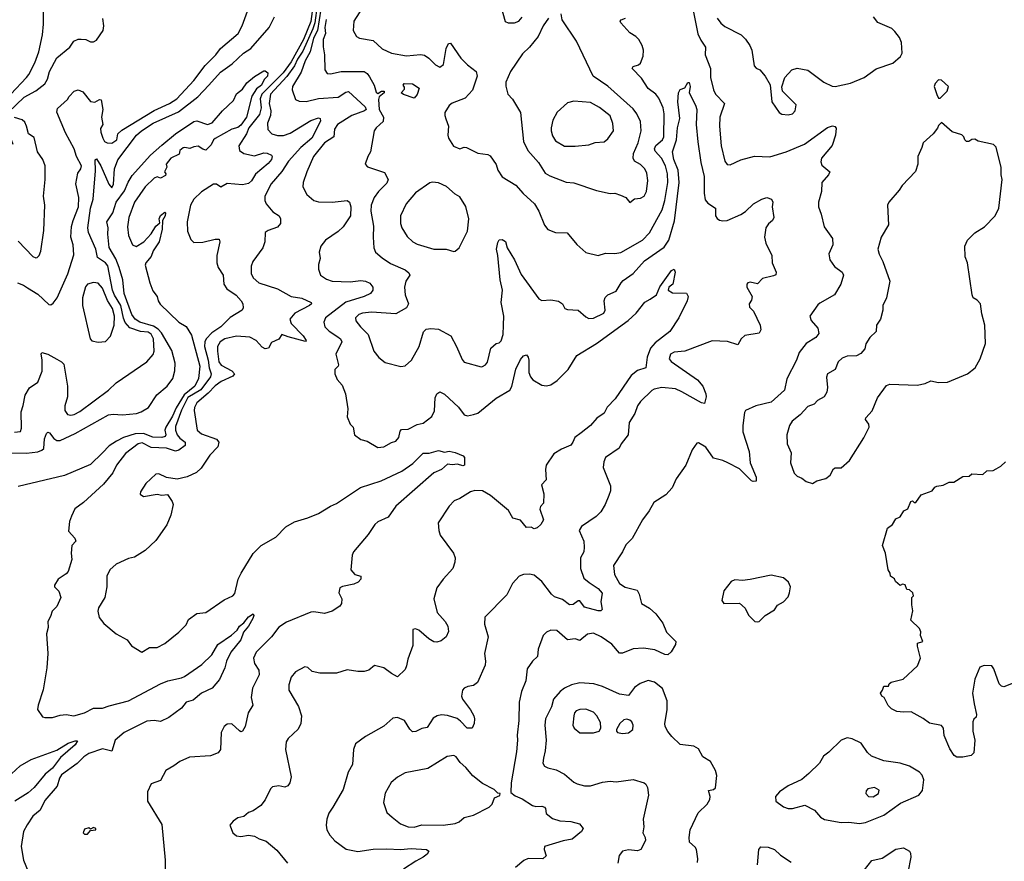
# Model space of a CAD drawing. Extents: x 1921360 to 2014538, y 768294 to 907744.
# Tile 281 of 412: x 1996650 to 2003128, y 842988 to 848525. Entities that reach past the tile are written whole.
import ezdxf

# ---------------------------------------------------------------- set-up
doc = ezdxf.new("R2010")
doc.units = 0

msp = doc.modelspace()

# ---------------------------------------------------------------- linework, layer by layer
at = {"layer": '0CON10XD'}
for points in [[(1996606.2, 847703.8), (1996585.3, 847765), (1996553.4, 847803.4), (1996475, 847853), (1996415, 847867.6), (1996365, 847920), (1996319.1, 847945), (1996311.5, 847955), (1996320, 847965), (1996348, 847975), (1996445, 847974.3), (1996525, 847991.9), (1996555, 848006.5), (1996591.2, 848035), (1996694.5, 848145), (1996710.5, 848165), (1996748.5, 848241.5), (1996775, 848313.3), (1996798.9, 848425), (1996806.8, 848496.8), (1996804.2, 848695)], [(1998621.5, 848735), (1998591, 848505), (1998579.1, 848465), (1998512.1, 848317.9), (1998476.6, 848265), (1998457.8, 848222.2), (1998407.4, 848152.6), (1998300.4, 848035), (1998290.6, 847975), (1998301.1, 847925), (1998300, 847895), (1998280.4, 847845), (1998283.1, 847803.1), (1998309.2, 847775), (1998345, 847764.6), (1998385, 847764.6), (1998429.7, 847779.7), (1998565, 847862.6), (1998615, 847880), (1998625.6, 847875.6), (1998628.2, 847858.2), (1998571.4, 847745), (1998499.7, 847685), (1998417.2, 847595), (1998374, 847526), (1998303.1, 847445), (1998263.3, 847365), (1998262.2, 847335), (1998270.6, 847315), (1998315, 847260.8), (1998355.8, 847235), (1998365.5, 847215), (1998365.4, 847185), (1998345, 847160), (1998285, 847139.4), (1998263.8, 847125), (1998262.5, 847065), (1998249.4, 847025), (1998183.1, 846935), (1998173.2, 846903.2), (1998173.4, 846856.6), (1998185, 846826.2), (1998223.3, 846795), (1998346.2, 846755), (1998435, 846703.6), (1998505, 846693.8), (1998566.7, 846665), (1998568.8, 846655), (1998556, 846645), (1998460, 846595), (1998426.9, 846555), (1998436.2, 846526.2), (1998513.8, 846445), (1998534, 846415), (1998530.7, 846409.3), (1998415, 846438.2), (1998375, 846454.2), (1998355, 846424), (1998307.3, 846402.7), (1998285.9, 846364.1), (1998265, 846360), (1998245, 846372), (1998205, 846414.4), (1998164.3, 846435.7), (1998075, 846442.5), (1997998.9, 846425), (1997968.5, 846405), (1997951.6, 846375), (1997950, 846345), (1997960, 846275), (1997975, 846251.8), (1998046, 846216), (1998064, 846195), (1998050.9, 846179.1), (1997975, 846145.2), (1997935, 846117), (1997890.7, 846069.3), (1997815.9, 846004.1), (1997799.4, 845975), (1997796.6, 845955), (1997818.1, 845825), (1997845, 845800.9), (1997943.8, 845765), (1997960, 845745), (1997954, 845715), (1997899.8, 845660.2), (1997844.6, 845575.4), (1997812.8, 845547.2), (1997752.4, 845517.6), (1997685, 845502.9), (1997615, 845514.2), (1997565, 845537.5), (1997545, 845535.8), (1997480, 845475), (1997445, 845420), (1997443, 845403), (1997465, 845387.5), (1997555, 845403.3), (1997585, 845396.7), (1997621.7, 845401.7), (1997652.5, 845355), (1997658.8, 845335), (1997643.8, 845265), (1997618.3, 845201.7), (1997545, 845098.8), (1997475, 845032.5), (1997405, 844990), (1997365, 844980), (1997285, 844943.1), (1997243.1, 844905), (1997223.6, 844865), (1997222.5, 844795), (1997209.5, 844725), (1997168.6, 844655), (1997164.4, 844635), (1997172.4, 844592.4), (1997202.4, 844552.4), (1997283.3, 844485), (1997356.7, 844445), (1997385, 844406.7), (1997453.6, 844363.6), (1997504.1, 844395.9), (1997555, 844396), (1997605, 844422), (1997696.2, 844495), (1997743.8, 844545), (1997761.3, 844578.7), (1997815, 844618.8), (1997875, 844626.2), (1997995, 844708.8), (1998052.5, 844735), (1998065, 844750), (1998087.5, 844845), (1998105.8, 844885), (1998185, 845014.2), (1998238, 845065), (1998335, 845120), (1998400.6, 845189.4), (1998458.1, 845221.9), (1998545, 845247.5), (1998615, 845276.6), (1998694.8, 845325.2), (1998735, 845342.7), (1998891.8, 845448.2), (1999027.9, 845492.1), (1999164.3, 845555.7), (1999235.4, 845604.6), (1999305, 845673.3), (1999342.7, 845672.7), (1999405, 845690), (1999445, 845680), (1999476.1, 845686.1), (1999515, 845678.6), (1999567.5, 845655), (1999576.1, 845646.1), (1999575.8, 845594.2), (1999565, 845590), (1999530.6, 845600.6), (1999495, 845596.5), (1999465, 845600.4), (1999424.2, 845565), (1999375, 845544), (1999124.8, 845325.2), (1999075, 845252.5), (1999005, 845221.5), (1998985.7, 845205), (1998942.2, 845137.8), (1998845.7, 845024.3), (1998837.3, 845002.7), (1998828, 844905), (1998855, 844876), (1998893.3, 844863.3), (1998893.8, 844845), (1998876, 844825), (1998848.6, 844811.4), (1998773.2, 844796.8), (1998755, 844786.7), (1998748.8, 844755), (1998769.2, 844715), (1998768, 844685), (1998755, 844666.2), (1998705.4, 844634.6), (1998655, 844618.1), (1998585, 844629.4), (1998565, 844626.9), (1998405, 844560.8), (1998355, 844528.8), (1998305.8, 844465), (1998206.3, 844363.7), (1998188.1, 844325), (1998195, 844290), (1998222.5, 844245), (1998225.8, 844215), (1998182.1, 844127.9), (1998173.1, 844065), (1998183.1, 844015), (1998152.5, 843965), (1998134.1, 843875.9), (1998116.1, 843843.9), (1998105, 843840), (1998095, 843846.7), (1998045, 843892.9), (1998015, 843890), (1997995.7, 843874.3), (1997974.4, 843835.6), (1997970, 843725), (1997955, 843701.2), (1997905, 843681.4), (1997767.5, 843672.5), (1997703.3, 843645), (1997664.3, 843615.7), (1997611.2, 843585), (1997575, 843520), (1997515, 843497.5), (1997491.2, 843445), (1997491.2, 843385), (1997585, 843230), (1997606, 842995), (1997604.2, 842875)], [(1998583.1, 848645), (1998566.1, 848513.9), (1998516, 848395), (1998435, 848249), (1998382.1, 848175), (1998243.7, 848035), (1998231.5, 848005), (1998238.8, 847945), (1998228, 847902), (1998158, 847815), (1998141.3, 847775), (1998090.4, 847695), (1998095.3, 847665.3), (1998124, 847645), (1998195, 847630.7), (1998255, 847648.6), (1998278.3, 847648.3), (1998306, 847635), (1998311.4, 847625), (1998306.9, 847605), (1998285, 847578.6), (1998200.7, 847509.3), (1998173.9, 847466.1), (1998155, 847448.2), (1998115, 847439.7), (1998015, 847447.3), (1997972.6, 847422.6), (1997945, 847443.5), (1997925, 847443.3), (1997845, 847392.3), (1997794.7, 847345), (1997773.8, 847305), (1997751.6, 847195), (1997754.1, 847134.1), (1997775, 847080), (1997795, 847060.6), (1997855, 847061.8), (1997935, 847082.5), (1997962, 847082), (1997966.5, 847065), (1997947.7, 846975), (1997946.4, 846925), (1997955.5, 846895), (1997989.4, 846845), (1997992, 846785), (1998012.5, 846755), (1998073.1, 846713.1), (1998107.5, 846675), (1998116.8, 846656.8), (1998119.7, 846630.3), (1998113.8, 846615), (1998033.7, 846566.3), (1997973.1, 846505), (1997914.2, 846465), (1997877.1, 846425), (1997867.4, 846405), (1997865.9, 846375), (1997889.2, 846285), (1997895.4, 846235), (1997909.4, 846195), (1997905.6, 846175), (1997840.3, 846089.7), (1997755, 846040.3), (1997715, 845955.9), (1997675, 845848.6), (1997674.2, 845825), (1997684.8, 845795), (1997702.4, 845772.4), (1997739.4, 845745), (1997739.2, 845725), (1997695.9, 845694.1), (1997675, 845686.7), (1997615, 845707.1), (1997515, 845710.9), (1997455, 845741.6), (1997428.1, 845735), (1997345, 845671.8), (1997286, 845595), (1997262.8, 845545), (1997201, 845469), (1997070.3, 845349.7), (1997013, 845307), (1996990.7, 845259.3), (1996976.7, 845225), (1996970.7, 845160.7), (1997012.5, 845115), (1997020, 845095), (1996993.3, 845065), (1996987.5, 845015), (1996993.3, 844975), (1996968.8, 844895), (1996955, 844878.8), (1996903.3, 844845), (1996877.5, 844805), (1996877.5, 844795), (1996906.2, 844765), (1996920, 844725), (1996893.3, 844665), (1996862.5, 844635), (1996851.7, 844598.3), (1996833.9, 844566.1), (1996837, 844527), (1996826.2, 844485), (1996834, 844355), (1996828.8, 844261.2), (1996804.2, 844115.8), (1996770, 844015), (1996767.3, 843987.3), (1996799.3, 843939.3), (1996815, 843933.8), (1996865, 843934), (1996915, 843949.2), (1996955.9, 843954.1), (1997005, 843945.7), (1997075, 843965.6), (1997135, 843995.4), (1997195, 843996.4), (1997239.3, 844010.7)], [(1998942.1, 848665), (1998847.1, 848515), (1998842.9, 848455), (1998865, 848414), (1998885, 848404), (1998975, 848389.2), (1999035, 848334.3), (1999095, 848304.2), (1999195, 848287.1), (1999287, 848297), (1999312.1, 848292.1), (1999342.4, 848272.4), (1999385, 848227.5), (1999415, 848214.2), (1999438.5, 848231.5), (1999454.7, 848335.3), (1999471.7, 848368.3), (1999485, 848371.2), (1999551.8, 848271.8), (1999595, 848227.5), (1999654, 848185), (1999658.6, 848155), (1999628, 848062), (1999581.7, 848008.3), (1999495, 847975.7), (1999475, 847960), (1999447.5, 847915), (1999445.8, 847895), (1999452.7, 847872.7), (1999470.8, 847825), (1999466.2, 847765), (1999471.2, 847745), (1999504.1, 847694.1), (1999545, 847676.2), (1999575, 847686.2), (1999590, 847685), (1999665, 847646.7), (1999729.3, 847639.3), (1999745, 847630), (1999785, 847572.5), (1999796.2, 847535), (1999825, 847491.2), (1999915, 847436), (1999961.7, 847381.7), (2000036.2, 847315), (2000065.8, 847265), (2000103, 847173), (2000124.1, 847144.1), (2000174, 847126), (2000252.7, 847122.7), (2000315, 847045.8), (2000375, 846994.2), (2000455, 846974.2), (2000505, 846990), (2000565, 846988.2), (2000605, 846994.6), (2000746.9, 847075), (2000792.5, 847122.5), (2000876.4, 847273.6), (2000894.8, 847335), (2000913.9, 847455), (2000911.7, 847511.7), (2000898.3, 847565), (2000872.4, 847615), (2000830.2, 847660.2), (2000825.3, 847675), (2000835, 847697.7), (2000878.2, 847735), (2000888.1, 847755), (2000890.9, 847905), (2000884, 847945), (2000855, 848009.4), (2000835, 848034.4), (2000785, 848072.9), (2000740.4, 848140.4), (2000680, 848205), (2000685, 848218.6), (2000721.5, 848228.5), (2000735, 848240), (2000752.5, 848285), (2000754.6, 848325), (2000745, 848356), (2000722.9, 848395), (2000704, 848415), (2000665, 848439.2), (2000604, 848505), (2000601.2, 848515), (2000606.7, 848525), (2000635.8, 848535.8)], [(1996635, 846793.3), (1996675, 846778.5), (1996700.8, 846760.8), (1996769, 846719), (1996841.7, 846651.7), (1996855, 846650), (1996870.3, 846659.7), (1996897.1, 846695), (1996967, 846853), (1997005, 846977.5), (1997002.1, 847045), (1996986.2, 847095), (1996990.9, 847165), (1997000.7, 847205), (1997036.5, 847295), (1997038.7, 847355), (1997019.5, 847445), (1997032.9, 847515), (1997052.5, 847545), (1997055.4, 847565), (1997023.1, 847625), (1997007.7, 847675), (1996950.7, 847780.7), (1996893.6, 847916.4), (1996897.8, 847942.2), (1996965, 848000), (1996975, 848020), (1997007.5, 848055), (1997035, 848063.3), (1997065, 848051.2), (1997115, 847988), (1997145, 847983.3), (1997175, 848000), (1997185, 847997.5), (1997197.5, 847935), (1997188.9, 847885), (1997196.9, 847835), (1997181.2, 847808.8), (1997183.2, 847785), (1997195.5, 847745), (1997208.6, 847725), (1997225.7, 847714.3), (1997255, 847713.8), (1997287.8, 847735), (1997294.5, 847775), (1997322.2, 847797.8), (1997535, 847928.6), (1997634.4, 847975), (1997682.7, 848005), (1997794.6, 848125), (1997870, 848225), (1997940.5, 848295), (1997970, 848335), (1998086.7, 848435), (1998114.4, 848485), (1998147.4, 848582.6)], [(1998631.7, 848595), (1998609.1, 848455), (1998583.2, 848405), (1998560.8, 848315), (1998527.1, 848255), (1998500.8, 848179.2), (1998444.6, 848085), (1998442.1, 848065), (1998465, 848000), (1998488.7, 847988.7), (1998535, 847987.3), (1998615, 848006.4), (1998745, 848016.6), (1998795, 848049.1), (1998812.4, 848052.4), (1998921.6, 847951.6), (1998930, 847935), (1998918.9, 847925), (1998835, 847894.2), (1998740, 847835), (1998721.8, 847805), (1998716.7, 847755), (1998655.5, 847715), (1998583.1, 847625), (1998539.6, 847525), (1998515.6, 847455), (1998511.9, 847425), (1998538.9, 847375), (1998585.9, 847335.9), (1998615, 847327.8), (1998704.6, 847325.4), (1998805, 847336.2), (1998820.5, 847325), (1998828.4, 847295), (1998825.8, 847234.2), (1998777.3, 847162.7), (1998745, 847131.2), (1998662, 847075), (1998630.8, 847035), (1998620, 846995), (1998627.5, 846955), (1998616, 846915), (1998616, 846885), (1998628.8, 846845), (1998668.2, 846818.2), (1998705.4, 846805.4), (1998825, 846799.7), (1998895, 846808.7), (1998925.4, 846805.4), (1998952.4, 846792.4), (1998972.5, 846765), (1998972.5, 846745), (1998958, 846725), (1998915.9, 846704.1), (1998795, 846667.6), (1998661.5, 846565), (1998650, 846535), (1998657.8, 846505), (1998685, 846475.6), (1998736.4, 846443.6), (1998760.6, 846425), (1998769.1, 846405), (1998729.1, 846325), (1998747.2, 846255), (1998744.6, 846245.4), (1998723.1, 846225), (1998722.5, 846195), (1998739.1, 846159.1), (1998770.3, 846120.3), (1998794.3, 846065), (1998808.8, 845965), (1998803.6, 845913.6), (1998823.9, 845863.9), (1998843.6, 845843.6), (1998852.5, 845795), (1998895, 845763.3), (1998935, 845753.3), (1999005, 845711.2), (1999045, 845716), (1999095, 845743.8), (1999125, 845752), (1999145, 845776.7), (1999152.7, 845817.3), (1999160.8, 845829.2), (1999205, 845832.2), (1999265, 845862.5), (1999305, 845871.2), (1999362, 845915), (1999378.3, 845951.7), (1999382.8, 846037.2), (1999395, 846063.3), (1999413.9, 846076.1), (1999445, 846060.8), (1999536, 845976), (1999575, 845925.8), (1999595, 845918.6), (1999635, 845927.1), (1999665, 845937.1), (1999784.7, 846035.3), (1999875, 846087.5), (1999887.1, 846112.9), (1999915, 846226), (1999945, 846288.8), (1999965, 846313.8), (1999985, 846320), (1999995.5, 846305.5), (2000000.6, 846285), (1999998.9, 846205), (2000010, 846175), (2000025.5, 846155.5), (2000085, 846120), (2000115, 846116.9), (2000145, 846123.5), (2000185, 846151.2), (2000258.9, 846225), (2000314.5, 846315.5), (2000445.2, 846394.8), (2000653.5, 846546.5), (2000705.5, 846594.5), (2000762.4, 846667.6), (2000797, 846687), (2000840, 846715), (2000862, 846768), (2000938, 846875), (2000955, 846883.3), (2000962, 846865), (2000946.7, 846785), (2000920, 846765), (2000916.4, 846746.4), (2000945, 846727.5), (2001037, 846727), (2001047.5, 846705), (2001042, 846675), (2000986.4, 846563.6), (2000927.1, 846475), (2000831.4, 846398.6), (2000800.8, 846365), (2000778.9, 846305), (2000770, 846235), (2000715, 846216.4), (2000672.9, 846185), (2000568.5, 846031.5), (2000515, 845975.5), (2000495, 845936.5), (2000447.2, 845902.8), (2000405, 845855.5), (2000343, 845807), (2000302.8, 845777.2), (2000290, 845745), (2000275, 845725.6), (2000215, 845700.6), (2000165, 845668.8), (2000114.4, 845595.6), (2000109.6, 845565), (2000112.9, 845497.1), (2000083.8, 845465), (2000099.2, 845405), (2000096.7, 845345), (2000076.4, 845323.6), (2000072, 845305), (2000095.7, 845235), (2000078.2, 845205), (2000055, 845182.1), (2000035, 845175.8), (2000015, 845186.5), (1999984.5, 845184.5), (1999945, 845233.1), (1999895, 845245.6), (1999865, 845295.6), (1999746.9, 845395), (1999695, 845425.5), (1999645, 845426.9), (1999615, 845418.2), (1999545, 845374.3), (1999509.2, 845360.8), (1999475.5, 845324.5), (1999402.5, 845215), (1999407.1, 845165), (1999417.1, 845135), (1999504.2, 845015), (1999514.2, 844985), (1999512.7, 844957.3), (1999500, 844915), (1999436.7, 844845), (1999395, 844787.5), (1999374.4, 844715.6), (1999397.1, 844625), (1999449.2, 844565), (1999466, 844535), (1999470.7, 844499.3), (1999455.7, 844464.3), (1999421.8, 844438.2), (1999395, 844429.2), (1999375, 844431.2), (1999341.5, 844451.5), (1999275, 844508.8), (1999253, 844517), (1999237, 844513), (1999237.3, 844407.3), (1999202.6, 844317.4), (1999195.6, 844275), (1999185, 844250), (1999135, 844201.2), (1999095, 844223.1), (1999045, 844262), (1998985, 844277.5), (1998946.7, 844245), (1998915, 844236), (1998875, 844236.2), (1998805, 844248), (1998733, 844227), (1998625, 844225.6), (1998575, 844237.1), (1998545, 844264), (1998525, 844267.5), (1998464.5, 844235.5), (1998435, 844200), (1998421.1, 844148.9), (1998420.6, 844115), (1998485, 844006.7), (1998503.8, 843945), (1998498.8, 843895), (1998482.3, 843857.7), (1998415, 843796.2), (1998402.5, 843775), (1998399.2, 843725), (1998436.7, 843545), (1998428, 843505), (1998414.2, 843485.8), (1998395, 843476), (1998355, 843484.2), (1998312.7, 843477.3), (1998298.8, 843465), (1998265, 843392.5), (1998236.7, 843355), (1998185, 843320), (1998155, 843310), (1998125, 843283.3), (1998085, 843273.3), (1998055, 843252.5), (1998033.3, 843225), (1998052.5, 843175), (1998075, 843156.7), (1998105, 843152), (1998155, 843160), (1998195, 843153.3), (1998225, 843136.7), (1998270.7, 843120.7), (1998341.7, 843061.7), (1998411.2, 842975)], [(1999816.9, 848606.9), (1999843.1, 848513.1), (1999864.3, 848504.3), (1999905, 848505.6), (1999934, 848515), (1999955, 848542.5)], [(2000130, 848535), (2000094, 848485), (2000060, 848415), (2000004.4, 848345.6), (1999958.7, 848301.3), (1999879.4, 848185), (1999847.8, 848115), (1999847.9, 848087.9), (1999861.4, 848035), (1999891.7, 848001.7), (1999925, 847947.5), (1999945.8, 847915), (1999964.6, 847724.6), (1999993.1, 847665), (2000063.5, 847585), (2000107.5, 847515), (2000137.4, 847497.4), (2000245, 847455.7), (2000295, 847452.9), (2000445, 847400.8), (2000535, 847381.2), (2000565, 847383.3), (2000601.7, 847371.7), (2000637.5, 847355), (2000665, 847323.3), (2000695, 847346.7), (2000735, 847352), (2000758.8, 847365), (2000774.3, 847395), (2000783, 847467), (2000776.5, 847515), (2000762.9, 847545), (2000735, 847572.2), (2000695.6, 847595), (2000686.8, 847615), (2000688.7, 847645), (2000720, 847715), (2000737.8, 847795), (2000733.5, 847855), (2000710.5, 847905), (2000685, 847940), (2000518.3, 848088.3), (2000423.6, 848153.6), (2000313.8, 848383.8), (2000218, 848525), (2000213.3, 848565)], [(2001082.7, 848575), (2001112.2, 848432.2), (2001130.6, 848390.6), (2001161.8, 848345), (2001158.8, 848295), (2001194.5, 848205), (2001194.5, 848145), (2001215.6, 848065), (2001228.6, 848035), (2001287.5, 847975), (2001256.9, 847885), (2001253.5, 847825), (2001264.6, 847694.6), (2001289.2, 847595), (2001305, 847572.5), (2001325, 847570), (2001395, 847603.3), (2001485, 847626.5), (2001585, 847623.3), (2001692, 847655), (2001812.8, 847707.2), (2001965, 847816.7), (2001997.5, 847827.5), (2002013.8, 847823.8), (2002021.2, 847811.2), (2002016.4, 847765), (2001995, 847698), (2001924.3, 847614.3), (2001920.3, 847590.3), (2001927.4, 847567.4), (2001980, 847525), (2001972, 847505), (2001927.5, 847455), (2001925.5, 847395), (2001906.5, 847325), (2001904.5, 847295), (2001923.5, 847245), (2001942.1, 847162.1), (2001998, 847085), (2002000, 847045), (2001974.3, 846985), (2001980, 846945), (2002010.9, 846900.9), (2002061.2, 846865), (2002070, 846845), (2002052.5, 846785), (2002010, 846715), (2001915, 846660), (2001900.9, 846649.1), (2001848, 846575), (2001856.8, 846546.8), (2001901.4, 846495), (2001908.7, 846461.3), (2001886.9, 846435), (2001823.8, 846395), (2001778.6, 846335), (2001760, 846285), (2001698.1, 846161.9), (2001682.5, 846087.5), (2001595, 846009.4), (2001493.3, 845985), (2001426.2, 845953.8), (2001418, 845942), (2001407.1, 845855), (2001408.5, 845815), (2001448.5, 845685), (2001455, 845610), (2001495.7, 845515), (2001495, 845490), (2001475, 845486.7), (2001465, 845491.2), (2001385, 845570), (2001309.9, 845609.9), (2001275, 845625.5), (2001215, 845640), (2001165, 845713.3), (2001115, 845742.5), (2001105, 845740), (2001074.1, 845695.9), (2001032, 845595), (2000969.4, 845505), (2000941.9, 845445), (2000900.3, 845399.7), (2000821.7, 845348.3), (2000792.2, 845295), (2000746.9, 845235), (2000678.8, 845111.2), (2000638.6, 845071.4), (2000616.9, 845025), (2000557.1, 844935), (2000562.5, 844875), (2000595, 844815.5), (2000632.8, 844792.8), (2000712.2, 844772.2), (2000726, 844745), (2000740, 844685), (2000793, 844653), (2000835, 844615.8), (2000881.2, 844555), (2000905.9, 844495.9), (2000966, 844435), (2000964, 844415), (2000935, 844366.2), (2000913.1, 844346.9), (2000895, 844348.5), (2000828.9, 844378.9), (2000755, 844390), (2000685, 844385.3), (2000615, 844358.5), (2000595, 844357.1), (2000545, 844416.4), (2000475.7, 844465), (2000425, 844488.9), (2000385, 844482.5), (2000335, 844441.2), (2000305, 844452), (2000255, 844446.2), (2000184, 844506), (2000145, 844508.8), (2000115, 844496.7), (2000093.3, 844475), (2000061.2, 844385), (2000056, 844335), (2000024, 844305), (1999989.2, 844255), (1999980, 844175), (1999952, 844105), (1999935.7, 844034.3), (1999933.1, 843915), (1999921.7, 843818.3), (1999924.4, 843785), (1999917.5, 843707.5), (1999883.3, 843505), (1999881.7, 843441.7), (1999909.5, 843419.5), (1999955, 843400), (2000023.3, 843355), (2000045, 843348.6), (2000085, 843351.9), (2000102, 843345), (2000109.2, 843335), (2000113.3, 843303.3), (2000155, 843269.4), (2000202.5, 843255), (2000275, 843250), (2000333.9, 843233.9), (2000356.7, 843205), (2000346.7, 843185), (2000285, 843134), (2000225, 843122.2), (2000103.3, 843085), (2000100, 843065), (2000112.5, 843025), (2000092.5, 843005), (1999995, 843007.7), (1999967, 842993), (1999911.7, 842948.3)], [(1996574.5, 847915), (1996678.6, 848015), (1996755, 848057.4), (1996815, 848103.3), (1996833.3, 848135), (1996846.2, 848185), (1996894.8, 848275.2), (1996978.6, 848345), (1997006.6, 848383.4), (1997035, 848397.5), (1997055, 848398), (1997085, 848396), (1997115, 848378.8), (1997135, 848380), (1997155, 848391.2), (1997197.8, 848455), (1997202.9, 848485), (1997195.7, 848534.3)], [(1996615, 845811.1), (1996655, 845816.2), (1996662.1, 845837.9), (1996658.2, 845945), (1996673, 845987), (1996685.4, 846055), (1996715, 846104.3), (1996768.7, 846141.3), (1996796.4, 846213.6), (1996797, 846287), (1996790.8, 846325), (1996795, 846335.8), (1996835, 846324.3), (1996895, 846292.5), (1996925.5, 846275.5), (1996938.9, 846258.9), (1996963.9, 846115), (1996963.2, 846045), (1996946.8, 845985), (1996946, 845955), (1996965, 845927.3), (1996985, 845923.1), (1997007.9, 845927.9), (1997045, 845947.3), (1997232.8, 846087.2), (1997285, 846135.6), (1997485.8, 846275), (1997527.4, 846322.6), (1997534.6, 846345), (1997530.5, 846425), (1997515, 846457.2), (1997495, 846469), (1997445, 846474.4), (1997375, 846498.8), (1997343.4, 846533.4), (1997331.6, 846561.6), (1997314.9, 846645), (1997272.9, 846712.9), (1997259.8, 846745), (1997228.7, 846905), (1997215, 846924.7), (1997161.9, 846961.9), (1997150.4, 847015), (1997102.4, 847125), (1997098.8, 847155), (1997114.5, 847285), (1997132.6, 847345), (1997148.3, 847531.7), (1997146.2, 847603.8), (1997155, 847610), (1997182.9, 847565), (1997235, 847442.5), (1997255, 847418.6), (1997267.3, 847442.7), (1997273.9, 847545), (1997295, 847603.8), (1997417.1, 847765), (1997450.9, 847795), (1997528.5, 847845), (1997695, 847920), (1997822.5, 848017.5), (1997894.6, 848095.4), (1997969.8, 848180.2), (1998046.8, 848235), (1998122.5, 848305), (1998169.6, 848335), (1998290.8, 848475), (1998325.3, 848545)], [(1998665, 848525.8), (1998658, 848475), (1998661.9, 848435), (1998646.5, 848395), (1998645.9, 848345.9), (1998655.5, 848295), (1998658.1, 848195), (1998672.4, 848172.4), (1998695, 848168.9), (1998765.4, 848184.6), (1998915, 848185.6), (1998935, 848171.9), (1998950.5, 848150.5), (1998981.4, 848095), (1998995, 848048), (1999005, 848040), (1999030, 848055), (1999047.5, 848055), (1999047.5, 848045), (1999015, 848017.5), (1999010.5, 847999.5), (1999015, 847934), (1999043.3, 847883.3), (1999040, 847855), (1999020, 847835), (1998994.3, 847815), (1998981.1, 847795), (1998958.6, 847655), (1998940, 847625), (1998923.3, 847575), (1998938.3, 847558.3), (1999050.8, 847520.8), (1999074.4, 847475), (1999065, 847450.8), (1999010, 847395), (1998980.9, 847355), (1998962.3, 847305), (1998959.6, 847265), (1998978, 847168), (1998974.3, 847095), (1998978.8, 847025), (1998991.2, 846995), (1999035, 846958.6), (1999090.4, 846920.4), (1999185, 846880.6), (1999210.9, 846860.9), (1999215.7, 846845), (1999190, 846805), (1999181.4, 846765), (1999186, 846715), (1999207.5, 846655), (1999195, 846628.8), (1999125, 846589.6), (1998965, 846600.9), (1998905, 846594.6), (1998881.4, 846585), (1998859.4, 846565), (1998861.9, 846545), (1998892.2, 846505), (1998943.1, 846455), (1998979.2, 846345), (1999012, 846302), (1999055, 846270.8), (1999156.4, 846243.6), (1999185, 846248.8), (1999227.5, 846285), (1999277.8, 846375), (1999307.3, 846472.7), (1999325, 846488.8), (1999355, 846494), (1999405, 846490), (1999485.5, 846445.5), (1999524.2, 846375), (1999560.3, 846290.3), (1999575, 846271.2), (1999685, 846241.2), (1999695, 846243.8), (1999714.2, 846255.8), (1999726.7, 846273.3), (1999750, 846365), (1999784.2, 846395.8), (1999805, 846400), (1999817.9, 846412.1), (1999831.1, 846455), (1999833.6, 846516.4), (1999835.5, 846575), (1999816.4, 846665), (1999825.8, 846745.8), (1999811.1, 846815), (1999795.8, 846975), (1999785.8, 847015), (1999795, 847060), (1999805, 847076.7), (1999825, 847078.8), (1999845.5, 847065.5), (1999857.8, 847025), (1999905.4, 846945), (1999948.1, 846848.1), (2000065, 846688.6), (2000085, 846678.1), (2000145, 846682.7), (2000195, 846674.4), (2000220.8, 846655), (2000235.9, 846625.9), (2000255, 846618.8), (2000325, 846614), (2000375, 846570), (2000395, 846560), (2000425, 846562), (2000492, 846595), (2000501.4, 846615), (2000495.8, 846675), (2000501.7, 846698.3), (2000518.8, 846715), (2000575, 846739.2), (2000606.8, 846793.2), (2000620.3, 846809.7), (2000685, 846856.4), (2000760.1, 846939.9), (2000890.1, 847029.9), (2000921.2, 847075), (2000958.6, 847201.4), (2000988.4, 847455), (2000981.9, 847535), (2000952.6, 847605), (2000945.9, 847655), (2000971.7, 847735), (2000978.1, 847815), (2000992.7, 847875), (2000979.4, 847985), (2000984.2, 848045), (2000995, 848066.2), (2001025, 848077.5), (2001045, 848113.3), (2001055, 848113.3), (2001060, 848085), (2001053.8, 848045), (2001096.9, 847963.1), (2001105.8, 847935), (2001101.5, 847835), (2001111.7, 847721.7), (2001130.3, 847585), (2001154.2, 847494.2), (2001153, 847385), (2001160.8, 847340.8), (2001178, 847318), (2001228.8, 847285), (2001228.8, 847235), (2001238.3, 847218.3), (2001255, 847206.2), (2001275, 847202.5), (2001305, 847204.3), (2001395, 847243.3), (2001425, 847263.3), (2001477, 847313), (2001533.3, 847345), (2001565, 847355.8), (2001596, 847345), (2001604, 847325), (2001600, 847295), (2001610.6, 847225), (2001602.9, 847205), (2001577.2, 847182.8), (2001559.4, 847155), (2001550.6, 847095), (2001558.6, 847055), (2001599.2, 846975), (2001601.4, 846925), (2001626.1, 846863.9), (2001624, 846846), (2001609.1, 846840.9), (2001537.3, 846822.7), (2001505, 846786.7), (2001455, 846798.8), (2001440, 846795), (2001433.3, 846785), (2001433.8, 846765), (2001470, 846705), (2001465, 846680), (2001450, 846655), (2001452.5, 846635), (2001478.1, 846608.1), (2001521.6, 846515), (2001525.3, 846485), (2001515, 846462.9), (2001421.7, 846448.3), (2001396, 846425), (2001375, 846386.7), (2001307.3, 846407.3), (2001205, 846413.1), (2001025, 846344.3), (2000955, 846338.1), (2000931.4, 846325), (2000922.2, 846295), (2000935, 846276), (2001110, 846155), (2001145, 846113.3), (2001164, 846065), (2001166.2, 846045), (2001155, 846000), (2001135, 846004), (2001006.6, 846076.6), (2000965, 846096.2), (2000875, 846105.7), (2000825, 846095.4), (2000809.4, 846085), (2000735, 846012.9), (2000715.6, 845985), (2000697.5, 845935), (2000660, 845875), (2000654, 845795), (2000606.7, 845735), (2000593.6, 845706.4), (2000504, 845645), (2000493.2, 845616.8), (2000489.5, 845579.5), (2000537.7, 845457.7), (2000535.8, 845425), (2000525.7, 845395), (2000502, 845335), (2000473, 845287), (2000443, 845257), (2000345, 845190), (2000330, 845165), (2000360.6, 845095), (2000363.5, 845055), (2000361.1, 845025), (2000340.5, 844985), (2000340, 844915), (2000360.5, 844850.5), (2000396.7, 844823.3), (2000455, 844782.2), (2000482.4, 844752.4), (2000473.2, 844695), (2000482.5, 844645), (2000473.1, 844636.9), (2000455, 844637.1), (2000365, 844661.4), (2000335, 844702.2), (2000325, 844702.5), (2000291.1, 844678.9), (2000266.6, 844676.6), (2000220.6, 844710.6), (2000168.3, 844728.3), (2000148.5, 844745), (2000085, 844829.4), (2000035, 844870.5), (2000005, 844876.9), (1999965, 844875.7), (1999935, 844864), (1999892, 844815), (1999855, 844742), (1999710.6, 844595), (1999708.7, 844548.7), (1999731.9, 844465), (1999707.5, 844355), (1999714.5, 844305), (1999711.4, 844278.6), (1999662.5, 844165), (1999635, 844145.8), (1999597.5, 844137.5), (1999575, 844128), (1999563.8, 844115), (1999556, 844075), (1999562.5, 844055), (1999615.7, 843985), (1999637.5, 843945), (1999642.9, 843925), (1999640.8, 843895), (1999627.5, 843865), (1999593.3, 843865), (1999550.9, 843910.9), (1999527.1, 843927.1), (1999465, 843946.9), (1999425, 843951.2), (1999396.2, 843945), (1999370.5, 843929.5), (1999330.5, 843869.5), (1999295, 843861.1), (1999255, 843841.9), (1999235, 843840), (1999217, 843857), (1999181.2, 843915), (1999135, 843934.3), (1999105, 843929.2), (1999045, 843877.5), (1998925, 843810), (1998858.3, 843761.7), (1998846.6, 843723.4), (1998840, 843625), (1998810, 843575), (1998778.6, 843461.4), (1998710.8, 843345)], [(2001237.8, 848535), (2001262.4, 848502.4), (2001290.2, 848480.2), (2001396.6, 848426.6), (2001425, 848397.5)], [(2001425, 848397.5), (2001453.8, 848355), (2001466, 848325), (2001482.3, 848222.3), (2001496.4, 848206.4), (2001520, 848195), (2001554.1, 848154.1), (2001587, 848097), (2001597.5, 847985), (2001647.5, 847915), (2001665, 847903.8), (2001705, 847898.8), (2001733.6, 847906.4), (2001752.5, 847925), (2001757.5, 847965), (2001667.5, 848055), (2001663.6, 848083.6), (2001684.3, 848145.7), (2001730, 848195), (2001765, 848205.7), (2001835, 848193.3), (2001940, 848115), (2001995, 848088.6), (2002015, 848086.9), (2002115, 848108.9), (2002206.2, 848145), (2002285, 848202.9), (2002395, 848240), (2002445, 848282.5), (2002456.2, 848305), (2002452, 848375), (2002438.3, 848408.3), (2002408.3, 848448.3), (2002387, 848467), (2002295, 848506.7), (2002267.5, 848545)], [(1996535, 845675.5), (1996695, 845674.5), (1996768.1, 845681.9), (1996795, 845692.7), (1996807.3, 845705), (1996811.7, 845768.3), (1996825, 845803.8), (1996835, 845812), (1996845, 845808), (1996875, 845769.6), (1996895, 845757.9), (1996915, 845756.5), (1997015, 845802.9), (1997233.3, 845925), (1997265, 845930), (1997325.7, 845925.7), (1997417.5, 845935), (1997449.2, 845945), (1997496.2, 845975), (1997552.2, 846057.8), (1997620.9, 846115), (1997657.5, 846165), (1997670.9, 846215), (1997672.9, 846265), (1997649.8, 846349.8), (1997582.9, 846465), (1997560, 846490), (1997529.2, 846509.2), (1997440, 846535), (1997409.4, 846555), (1997386.9, 846585), (1997336.7, 846725), (1997327.5, 846815), (1997304.8, 846895), (1997281.8, 846951.8), (1997237.6, 847027.6), (1997229, 847115), (1997231.9, 847155), (1997223.5, 847195), (1997261.7, 847255), (1997284.5, 847325), (1997339.8, 847400.2), (1997362.8, 847457.2), (1997389, 847501), (1997509.6, 847635), (1997585, 847699.4), (1997675.3, 847775), (1997795, 847856.4), (1997815, 847860.4), (1997885, 847836.9), (1997915, 847846.8), (1997984.4, 847925.6), (1998055.8, 847994.2), (1998075, 848037.8), (1998115, 848068.6), (1998145, 848109.4), (1998195, 848151.2), (1998255, 848188.8), (1998265, 848188.8), (1998282.5, 848175), (1998280, 848155), (1998258.3, 848131.7), (1998240, 848095), (1998208.7, 848071.3), (1998177.1, 848022.9), (1998142.5, 847885), (1998105, 847832.3), (1998085, 847816.9), (1998045, 847804.6), (1997935, 847743.5), (1997924.5, 847735), (1997908.5, 847701.5), (1997875, 847667.5), (1997853.8, 847673.8), (1997823.6, 847693.6), (1997795, 847690), (1997768.3, 847678.3), (1997735.6, 847685.6), (1997725, 847682), (1997704, 847665), (1997698.8, 847641.2), (1997644, 847615), (1997613.3, 847575), (1997616.7, 847555), (1997602.5, 847525), (1997611.7, 847511.7), (1997609.3, 847500.7), (1997576.1, 847483.9), (1997555, 847490.8), (1997535, 847483.6), (1997474.6, 847425), (1997404.7, 847325), (1997367.5, 847225), (1997357.9, 847162.1), (1997364.6, 847104.6), (1997392.5, 847045), (1997417, 847033), (1997466.7, 847065), (1997514.2, 847115.8), (1997545, 847166.7), (1997571.7, 847188.3), (1997567.5, 847215), (1997575, 847237.5), (1997605, 847260), (1997610, 847255), (1997607.5, 847235), (1997590, 847205), (1997587, 847147), (1997568, 847065), (1997528.6, 847005), (1997515, 846966.7), (1997480, 846925), (1997475, 846910), (1997506.7, 846793.3), (1997525, 846741.2), (1997554.4, 846705), (1997560.6, 846675), (1997573.1, 846653.1), (1997695.9, 846535.9), (1997745, 846506.9), (1997779.5, 846449.5), (1997834.8, 846245), (1997826, 846165), (1997800.9, 846115), (1997732.7, 846057.3), (1997678.3, 845971.7), (1997655, 845916.7), (1997610.4, 845845), (1997605.6, 845825), (1997611.1, 845795), (1997606, 845784), (1997585, 845777.1), (1997525, 845779.5), (1997463.8, 845803.8), (1997408.7, 845801.3), (1997333.4, 845776.6), (1997287.6, 845752.4), (1997238.9, 845721.1), (1997194.2, 845675.8), (1997115, 845598.8), (1996945, 845525.9), (1996640, 845455)], [(1999245, 848010), (1999175, 848032.5), (1999160, 848045), (1999181.7, 848068.3), (1999181.7, 848081.7), (1999172.5, 848095), (1999180, 848105), (1999235, 848103.8), (1999277.5, 848075), (1999265, 848032.5), (1999245, 848010)], [(2002705, 848010), (2002752.5, 848055), (2002760, 848085), (2002715, 848127.5), (2002695, 848130), (2002672.5, 848105), (2002667.5, 848085), (2002683.3, 848033.3), (2002695, 848010), (2002705, 848010)], [(2000235, 847693.1), (2000305, 847694.3), (2000395, 847702.5), (2000435, 847717.5), (2000495, 847722.5), (2000518.3, 847741.7), (2000556.9, 847795), (2000552.8, 847842.8), (2000533.9, 847893.9), (2000465, 847947.8), (2000405, 847981.5), (2000295, 847989.2), (2000255, 847978.6), (2000185, 847916), (2000158.1, 847865), (2000145.6, 847815), (2000146.7, 847795), (2000155, 847761.2), (2000175, 847729.2), (2000235, 847693.1)], [(1996638.9, 847068.9), (1996735, 846968), (1996755, 846958.8), (1996765, 846961.2), (1996777, 846973), (1996788.3, 847001.7), (1996808.3, 847138.3), (1996814.4, 847305), (1996806.5, 847365), (1996816.4, 847475), (1996817.1, 847565), (1996800.8, 847605), (1996767.5, 847655), (1996745, 847750), (1996708, 847775), (1996693.8, 847825), (1996682.3, 847852.3), (1996666.2, 847866.2), (1996615, 847882.1)], [(2001865, 845473.8), (2001895, 845492), (2001952.7, 845507.3), (2001981.3, 845528.7), (2002005, 845570), (2002015, 845576), (2002055, 845576.7), (2002108.6, 845625), (2002204.2, 845775), (2002238, 845845), (2002237.5, 845865), (2002214.2, 845895), (2002216, 845905), (2002257.6, 845952.4), (2002292.6, 846037.4), (2002352.1, 846117.9), (2002375, 846127.5), (2002555, 846120), (2002607.4, 846132.6), (2002645, 846150), (2002695, 846139.2), (2002755, 846140.8), (2002885, 846196.2), (2002935.4, 846234.6), (2002968.5, 846295), (2003004.3, 846394.3), (2003000, 846515), (2002979.4, 846589.4), (2002972, 846655), (2002949.3, 846679.3), (2002923.8, 846695), (2002916, 846716), (2002885.7, 846925), (2002870, 846965), (2002868, 847035), (2002886.7, 847075), (2002935, 847123.8), (2002996.8, 847163.2), (2003068.8, 847235), (2003091.2, 847285), (2003114.2, 847475), (2003107.1, 847505), (2003107.3, 847552.7), (2003075, 847687.5), (2003057.5, 847705), (2002955, 847726.7), (2002935, 847740), (2002915, 847736.7), (2002895, 847723.3), (2002880, 847725), (2002867.5, 847735), (2002862.5, 847755), (2002848.3, 847768.3), (2002785, 847787.5), (2002715, 847850), (2002695, 847830), (2002688.3, 847811.7), (2002660, 847775), (2002593.3, 847715), (2002586.4, 847683.6), (2002560, 847625), (2002558.8, 847575), (2002543.6, 847526.4), (2002455, 847433.8), (2002436.9, 847403.1), (2002368.8, 847325), (2002360, 847305), (2002365.8, 847175), (2002318.6, 847095), (2002296.9, 847015), (2002303.6, 846983.6), (2002328.6, 846935), (2002373.8, 846805), (2002352.5, 846695), (2002328.8, 846645), (2002328, 846615), (2002312.5, 846555), (2002286, 846515), (2002284.3, 846475), (2002244.2, 846435), (2002217, 846393), (2002210.3, 846359.7), (2002185, 846329.2), (2002155, 846313.1), (2002095, 846311.9), (2002062.1, 846297.9), (2002035.8, 846275), (2002016, 846225), (2001965.4, 846194.6), (2001957.4, 846172.6), (2001965.5, 846104.5), (2001960.6, 846075), (2001942, 846045), (2001899.7, 846020.3), (2001876.2, 845995), (2001835, 845980), (2001785, 845925.7), (2001733.1, 845885), (2001714.4, 845855), (2001697.1, 845795), (2001700, 845735), (2001725.8, 845675.8), (2001720.3, 845610.3), (2001745, 845542.5), (2001765, 845521.2), (2001795, 845508.8), (2001825, 845486.2), (2001865, 845473.8)], [(1999505, 847001.2), (1999515, 847003.3), (1999541.2, 847025), (1999596, 847135), (1999604.3, 847215.7), (1999585, 847296.2), (1999545, 847360), (1999515, 847376.7), (1999457.1, 847427.1), (1999405, 847452.5), (1999365, 847456.7), (1999347.9, 847452.1), (1999254.7, 847385.3), (1999192.2, 847315), (1999155.5, 847234.5), (1999155.5, 847185), (1999165, 847156.2), (1999199.3, 847099.3), (1999235.7, 847065), (1999265, 847049.1), (1999375, 847016.4), (1999455, 847015.7), (1999505, 847001.2)], [(1997165, 846403.3), (1997215, 846408.8), (1997247.6, 846442.4), (1997270.7, 846515), (1997274, 846575), (1997261.2, 846625), (1997227.8, 846677.8), (1997195, 846759.5), (1997165, 846792.2), (1997135, 846796.7), (1997096.2, 846785), (1997082, 846768), (1997063.5, 846695), (1997063.5, 846645), (1997113.3, 846425), (1997125, 846413.3), (1997165, 846403.3)], [(2003225, 844176), (2003125, 844136.2), (2003110.3, 844140.3), (2003094, 844155), (2003059.2, 844255), (2003046.2, 844275), (2002995, 844277.5), (2002966.2, 844265), (2002933, 844187), (2002918.8, 844095), (2002930, 844025), (2002944, 843955), (2002943.3, 843936.7), (2002927, 843923), (2002921.2, 843905), (2002921.2, 843845), (2002934, 843785), (2002927.3, 843702.7), (2002910, 843685), (2002855, 843673.3), (2002815, 843672.5), (2002797.5, 843685), (2002769.3, 843729.3), (2002733.3, 843815), (2002727.5, 843865), (2002715, 843882.5), (2002635, 843896.7), (2002595, 843928), (2002515, 843971.2), (2002465, 843968.8), (2002420, 843975), (2002385, 843992.5), (2002363.6, 844013.6), (2002337.5, 844065), (2002322.5, 844075), (2002312.5, 844095), (2002327.5, 844115), (2002335, 844140), (2002365, 844140), (2002370, 844155), (2002383, 844167), (2002462.3, 844187.7), (2002556.1, 844273.9), (2002575.8, 844325), (2002556, 844404), (2002557, 844423), (2002592.5, 844435), (2002576.7, 844475), (2002578.3, 844498.3), (2002570.7, 844520.7), (2002512.5, 844575), (2002527, 844637), (2002520, 844675), (2002520, 844725), (2002530, 844735), (2002526.7, 844755), (2002505, 844773.3), (2002487, 844777), (2002475, 844807.5), (2002458.3, 844811.7), (2002443, 844803), (2002411.7, 844828.3), (2002405, 844847.5), (2002380, 844865), (2002377.5, 844885), (2002363.3, 844905), (2002346.7, 845015), (2002327.5, 845065), (2002359.3, 845180.7), (2002392.5, 845205), (2002415, 845242.5), (2002442.5, 845255), (2002467.5, 845295), (2002493, 845307), (2002513.6, 845356.4), (2002525, 845360), (2002535, 845350), (2002545, 845350), (2002580.7, 845399.3), (2002653.6, 845426.4), (2002670.7, 845449.3), (2002685, 845457.5), (2002726.4, 845463.6), (2002765, 845482.5), (2002796.4, 845483.6), (2002855, 845520), (2002897, 845523), (2002915, 845537.5), (2002986.4, 845533.6), (2003013, 845557), (2003055, 845560), (2003075, 845570), (2003105, 845587.5), (2003135, 845617.5)], [(2001505, 844563.8), (2001515, 844566.7), (2001554.2, 844605.8), (2001615, 844643.8), (2001635.6, 844674.4), (2001676, 844695), (2001705, 844728.8), (2001715.7, 844755.7), (2001720.8, 844795), (2001708, 844825), (2001675, 844854.2), (2001595, 844871.8), (2001455, 844841.4), (2001405, 844836.2), (2001355, 844840), (2001330.5, 844829.5), (2001281.7, 844768.3), (2001268.8, 844705), (2001282.5, 844685), (2001385.9, 844685.9), (2001423.8, 844653.8), (2001445, 844607.5), (2001486.4, 844566.4), (2001505, 844563.8)], [(1997239.3, 844010.7), (1997365, 844044.6), (1997575, 844156.9), (1997625, 844174.6), (1997715, 844194.5), (1997734.2, 844205), (1997847.8, 844282.2), (1997913.6, 844346.4), (1997954.3, 844415), (1998044.2, 844475.8), (1998081.2, 844508.8), (1998096.7, 844535), (1998123.6, 844556.4), (1998155, 844595.7), (1998185, 844616.7), (1998189.2, 844605), (1998182.9, 844585), (1998154.4, 844535), (1998122.5, 844495), (1998105, 844446), (1998039.5, 844365), (1998010.4, 844305), (1997999.1, 844260.9), (1997965.3, 844184.7), (1997915, 844126.7), (1997845, 844095.2), (1997790.5, 844049.5), (1997745, 844034.5), (1997713.1, 843996.9), (1997630, 843935), (1997575, 843908.1), (1997535.3, 843915.3), (1997485, 843910.4), (1997337.5, 843835), (1997278.5, 843785), (1997255, 843712.5), (1997195, 843728), (1997105, 843696.7), (1997071.1, 843675), (1997028.3, 843631.7), (1996925, 843557.3), (1996911.5, 843535), (1996896.9, 843483.1), (1996815, 843387.5), (1996785.3, 843324.7), (1996736.7, 843285), (1996698, 843228), (1996674.7, 843185), (1996659.8, 843085), (1996674.3, 842995), (1996725, 842872.2)], [(2001109.3, 842980.7), (2001112.2, 843005), (2001103.8, 843065), (2001095, 843081.1), (2001057.5, 843115), (2001054.3, 843145), (2001061.9, 843195), (2001113.7, 843306.3), (2001173.8, 843365), (2001191.2, 843395), (2001193.6, 843413.6), (2001182.5, 843455), (2001215, 843460), (2001227.8, 843472.2), (2001237.6, 843552.4), (2001228.6, 843585), (2001194.1, 843644.1), (2001145, 843676.7), (2001115, 843727.5), (2001086.2, 843746.2), (2000995.8, 843755.8), (2000939.6, 843809.6), (2000913.3, 843843.3), (2000897.1, 843875), (2000894.6, 843895), (2000909.1, 843985), (2000909.4, 844045), (2000878.6, 844125), (2000827.4, 844167.4), (2000785, 844178.1), (2000732.6, 844157.4), (2000695, 844130.8), (2000655, 844080), (2000595, 844088.5), (2000485, 844138.9), (2000426.7, 844156.7), (2000335, 844161.6), (2000281.3, 844148.7), (2000235, 844126.7), (2000205.3, 844104.7), (2000162.5, 844055), (2000149.2, 844005), (2000110, 843925), (2000105.9, 843885), (2000112.7, 843785), (2000108, 843715), (2000096.4, 843666.4), (2000091.2, 843635), (2000103.3, 843615), (2000125, 843602.5), (2000180.3, 843590.3), (2000235, 843561.4), (2000295, 843509.2), (2000317.6, 843497.6), (2000365, 843485.6), (2000405, 843484.4), (2000485, 843508.9), (2000535, 843515.6), (2000575, 843510.8), (2000685, 843525.8), (2000757.5, 843505), (2000770, 843495), (2000780, 843475), (2000785.9, 843424.1), (2000752, 843265), (2000755.7, 843215), (2000749.2, 843175), (2000765.4, 843145.4), (2000766.7, 843125), (2000736.7, 843065), (2000715, 843057.5), (2000655, 843064.2), (2000615, 843054), (2000593.4, 843026.6), (2000585.8, 842975)], [(2000335, 843834.3), (2000425, 843834.4), (2000462.5, 843845), (2000473.3, 843865), (2000470.5, 843900.5), (2000448, 843945), (2000425, 843969.2), (2000375, 843989.4), (2000335, 843988.1), (2000311.7, 843978.3), (2000300.8, 843965), (2000295.7, 843945), (2000290, 843885), (2000298, 843865), (2000335, 843834.3)], [(2000615, 843828.6), (2000655, 843834.4), (2000684, 843855), (2000686, 843885), (2000678, 843905), (2000665, 843917.5), (2000645, 843923.1), (2000625, 843919.4), (2000599.2, 843895), (2000576.7, 843855), (2000576.7, 843845), (2000582.5, 843835), (2000615, 843828.6)], [(1996595, 843564.2), (1996653.3, 843616.7), (1996725, 843657.1), (1996895, 843720), (1996969.2, 843765), (1997015, 843781.4), (1997030, 843780), (1997015.6, 843755), (1996918.3, 843671.7), (1996865, 843601.5), (1996817.4, 843562.6), (1996745, 843474.6), (1996705, 843438.8), (1996618.2, 843385)], [(2002175, 843236), (2002215, 843242.9), (2002335, 843291.1), (2002445, 843371.5), (2002565, 843423.3), (2002589.5, 843455), (2002598.9, 843525), (2002586.9, 843555), (2002570, 843575), (2002505, 843614.5), (2002443.8, 843633.8), (2002335, 843649.4), (2002255, 843680.6), (2002227.1, 843705), (2002185.7, 843765), (2002127.5, 843795), (2002095, 843800), (2002055, 843786), (2001973.7, 843706.3), (2001939.3, 843680.7), (2001911.2, 843635), (2001842.5, 843565), (2001795, 843526.2), (2001705.5, 843484.5), (2001649.2, 843445), (2001623.6, 843413.6), (2001623.9, 843383.9), (2001675.8, 843345.8), (2001705, 843336), (2001735, 843335.6), (2001815, 843357.1), (2001880, 843325), (2001919.1, 843279.1), (2001945, 843263.1), (2002055, 843244.6), (2002105, 843246.2), (2002175, 843236)], [(1999245, 843213.8), (1999295, 843227.7), (1999435, 843225.3), (1999515, 843236.9), (1999541.2, 843248.8), (1999575, 843276.7), (1999635, 843292.5), (1999737.5, 843345), (1999757.5, 843365), (1999773.6, 843406.4), (1999808.3, 843421.7), (1999810, 843435), (1999795, 843437.5), (1999770.5, 843460.5), (1999695, 843499.2), (1999630.6, 843550.6), (1999585, 843605.7), (1999547.3, 843637.3), (1999521.1, 843675), (1999505, 843685.5), (1999462.6, 843677.4), (1999335, 843600), (1999185, 843569.4), (1999135, 843542.9), (1999092.8, 843507.2), (1999053.4, 843436.6), (1999044.2, 843375), (1999065, 843310), (1999099.7, 843279.7), (1999155, 843234.2), (1999205, 843215.6), (1999245, 843213.8)], [(2002265, 843413.1), (2002299.2, 843435), (2002305, 843456.7), (2002275, 843472.9), (2002230, 843465), (2002218.3, 843451.7), (2002216.2, 843435), (2002235, 843414.2), (2002265, 843413.1)], [(1998710.8, 843345), (1998684.3, 843305), (1998670, 843265), (1998665.6, 843225), (1998670.6, 843195), (1998689.4, 843159.4), (1998722, 843122), (1998797.5, 843067.5), (1998875, 843052), (1998975, 843067.1), (1999065, 843070.3), (1999154.5, 843065.5), (1999225, 843072.5), (1999325.7, 843065.7), (1999341.2, 843055), (1999330, 843035), (1999305.3, 843014.7), (1999255, 842990), (1999174.2, 842935.8)], [(1997095, 843167.5), (1997115, 843190), (1997150, 843195), (1997150, 843205), (1997135, 843210), (1997115, 843200), (1997105, 843207.5), (1997075, 843200), (1997067.5, 843175), (1997075, 843167.5), (1997095, 843167.5)], [(2001504.3, 842964.3), (2001512.3, 843065), (2001525.4, 843084.6), (2001575, 843082.2), (2001615, 843065.6), (2001655, 843029.4), (2001725, 842982)], [(2002185, 842902), (2002257, 842993), (2002325, 843010), (2002415, 843067.1), (2002465, 843076.2), (2002503.3, 843055), (2002511.2, 843041.2), (2002514, 843015), (2002493.8, 842915)]]:
    msp.add_lwpolyline(points, dxfattribs=at)

doc.saveas('drawing.dxf')
